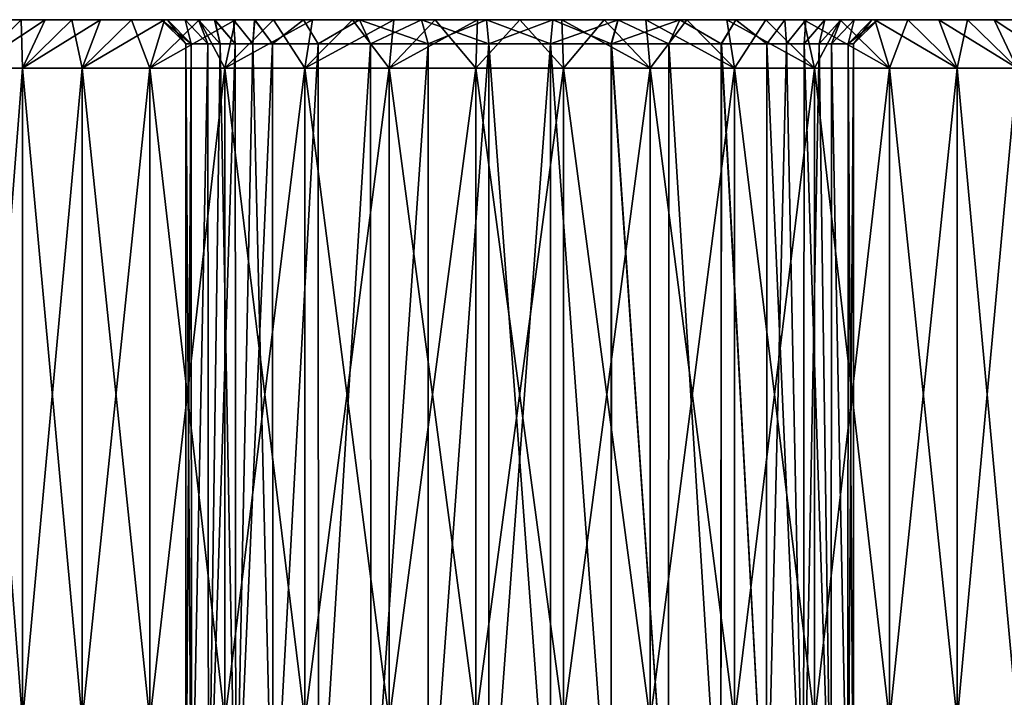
# Model space of a CAD drawing. Header units: metres. Extents: x -104 to 104, y -111 to 38.
# Tile 466 of 656: x -87 to -66, y 24 to 38. Entities that reach past the tile are written whole.
import ezdxf

# ---------------------------------------------------------------- set-up
doc = ezdxf.new("R2010")
doc.units = ezdxf.units.M
doc.layers.add('solid_509367_AD153', color=7, linetype='CONTINUOUS')

msp = doc.modelspace()

# ---------------------------------------------------------------- linework, layer by layer
at = {"layer": 'solid_509367_AD153'}
for points in [[(-83.779938, 38.5, -1.326137), (-88.718376, 38.5, -0.876905), (-88.75, 38.5)], [(-83.900002, 38.5), (-88.75, 38.5), (-88.718376, 38.5, 0.876905)], [(-83.900002, 38.5), (-83.779938, 38.5, -1.326137), (-88.75, 38.5)], [(-83.779938, 38.5, -1.326137), (-88.625206, 38.5, -1.744061), (-88.718376, 38.5, -0.876905)], [(-83.779793, 38.5, 1.326852), (-88.718376, 38.5, 0.876905), (-88.625206, 38.5, 1.744061)], [(-83.779793, 38.5, 1.326852), (-83.900002, 38.5), (-88.718376, 38.5, 0.876905)], [(-83.413284, 38.5, -2.638671), (-88.470009, 38.5, -2.603404), (-88.625206, 38.5, -1.744061)], [(-83.779938, 38.5, -1.326137), (-83.413284, 38.5, -2.638671), (-88.625206, 38.5, -1.744061)], [(-83.779793, 38.5, 1.326852), (-88.625206, 38.5, 1.744061), (-88.470009, 38.5, 2.603404)], [(-83.137932, 38.5, -3.270758), (-88.253517, 38.5, -3.451926), (-88.470009, 38.5, -2.603404)], [(-83.413284, 38.5, -2.638671), (-83.137932, 38.5, -3.270758), (-88.470009, 38.5, -2.603404)], [(-83.412827, 38.5, 2.639862), (-88.470009, 38.5, 2.603404), (-88.253517, 38.5, 3.451926)], [(-83.412827, 38.5, 2.639862), (-83.779793, 38.5, 1.326852), (-88.470009, 38.5, 2.603404)], [(-82.804153, 38.5, -3.874786), (-87.977783, 38.5, -4.280228), (-88.253517, 38.5, -3.451926)], [(-83.137932, 38.5, -3.270758), (-82.804153, 38.5, -3.874786), (-88.253517, 38.5, -3.451926)], [(-82.803413, 38.5, 3.875987), (-88.253517, 38.5, 3.451926), (-87.977783, 38.5, 4.280228)], [(-83.137314, 38.5, 3.272011), (-83.412827, 38.5, 2.639862), (-88.253517, 38.5, 3.451926)], [(-82.803413, 38.5, 3.875987), (-83.137314, 38.5, 3.272011), (-88.253517, 38.5, 3.451926)], [(-81.977692, 38.5, -4.975259), (-87.642593, 38.5, -5.089438), (-87.977783, 38.5, -4.280228)], [(-82.416405, 38.5, -4.444818), (-81.977692, 38.5, -4.975259), (-87.977783, 38.5, -4.280228)], [(-82.804153, 38.5, -3.874786), (-82.416405, 38.5, -4.444818), (-87.977783, 38.5, -4.280228)], [(-82.415596, 38.5, 4.4459), (-87.977783, 38.5, 4.280228), (-87.642593, 38.5, 5.089438)], [(-82.415596, 38.5, 4.4459), (-82.803413, 38.5, 3.875987), (-87.977783, 38.5, 4.280228)], [(-87.82106, 37.5, -6.884487), (-87.251869, 38.5, -5.870112), (-86.804962, 38.5, -6.62319)], [(-87.82106, 37.5, -6.884487), (-86.804962, 38.5, -6.62319), (-86.306938, 38.5, -7.340712)], [(-87.82106, 37.5, -6.884487), (-86.306938, 38.5, -7.340712), (-86.778175, 37.5, -8.361916)], [(-87.82106, 37.5, 6.884487), (-86.804962, 38.5, 6.62319), (-87.251869, 38.5, 5.870112)], [(-86.778175, 37.5, 8.361916), (-86.804962, 38.5, 6.62319), (-87.82106, 37.5, 6.884487)], [(-80.968887, 38.5, -5.898217), (-87.251869, 38.5, -5.870112), (-87.642593, 38.5, -5.089438)], [(-81.977692, 38.5, -4.975259), (-80.968887, 38.5, -5.898217), (-87.642593, 38.5, -5.089438)], [(-81.976852, 38.5, 4.976182), (-87.642593, 38.5, 5.089438), (-87.251869, 38.5, 5.870112)], [(-81.976852, 38.5, 4.976182), (-82.415596, 38.5, 4.4459), (-87.642593, 38.5, 5.089438)], [(-79.808807, 38.5, -6.619027), (-86.804962, 38.5, -6.62319), (-87.251869, 38.5, -5.870112)], [(-80.968887, 38.5, -5.898217), (-79.808807, 38.5, -6.619027), (-87.251869, 38.5, -5.870112)], [(-80.967995, 38.5, 5.898893), (-87.251869, 38.5, 5.870112), (-86.804962, 38.5, 6.62319)], [(-80.967995, 38.5, 5.898893), (-81.976852, 38.5, 4.976182), (-87.251869, 38.5, 5.870112)], [(-78.532059, 38.5, -7.115455), (-86.306938, 38.5, -7.340712), (-86.804962, 38.5, -6.62319)], [(-79.808807, 38.5, -6.619027), (-78.532059, 38.5, -7.115455), (-86.804962, 38.5, -6.62319)], [(-78.530907, 38.5, 7.115786), (-86.804962, 38.5, 6.62319), (-86.306938, 38.5, 7.340712)], [(-86.778175, 37.5, 8.361916), (-86.306938, 38.5, 7.340712), (-86.804962, 38.5, 6.62319)], [(-79.80777, 38.5, 6.619545), (-80.967995, 38.5, 5.898893), (-86.804962, 38.5, 6.62319)], [(-78.530907, 38.5, 7.115786), (-79.80777, 38.5, 6.619545), (-86.804962, 38.5, 6.62319)], [(-86.778175, 37.5, -8.361916), (-86.306938, 38.5, -7.340712), (-85.757683, 38.5, -8.022067)], [(-86.778175, 37.5, -8.361916), (-85.757683, 38.5, -8.022067), (-85.162056, 38.5, -8.662058)], [(-86.778175, 37.5, -8.361916), (-85.162056, 38.5, -8.662058), (-85.543831, 37.5, -9.683577)], [(-86.778175, 37.5, 8.361916), (-85.757683, 38.5, 8.022067), (-86.306938, 38.5, 7.340712)], [(-85.543831, 37.5, 9.683577), (-85.757683, 38.5, 8.022067), (-86.778175, 37.5, 8.361916)], [(-67.242317, 38.5, -8.022067), (-85.757683, 38.5, -8.022067), (-86.306938, 38.5, -7.340712)], [(-77.185219, 38.5, -7.368125), (-67.242317, 38.5, -8.022067), (-86.306938, 38.5, -7.340712)], [(-78.532059, 38.5, -7.115455), (-77.185219, 38.5, -7.368125), (-86.306938, 38.5, -7.340712)], [(-77.184052, 38.5, 7.368235), (-86.306938, 38.5, 7.340712), (-85.757683, 38.5, 8.022067)], [(-77.184052, 38.5, 7.368235), (-78.530907, 38.5, 7.115786), (-86.306938, 38.5, 7.340712)], [(-67.837944, 38.5, -8.662058), (-85.162056, 38.5, -8.662058), (-85.757683, 38.5, -8.022067)], [(-67.242317, 38.5, -8.022067), (-67.837944, 38.5, -8.662058), (-85.757683, 38.5, -8.022067)], [(-85.757683, 38.5, 8.022067), (-67.242317, 38.5, 8.022067), (-66.693062, 38.5, 7.340712)], [(-75.814781, 38.5, 7.368125), (-85.757683, 38.5, 8.022067), (-66.693062, 38.5, 7.340712)], [(-85.757683, 38.5, 8.022067), (-85.162056, 38.5, 8.662058), (-67.242317, 38.5, 8.022067)], [(-85.543831, 37.5, 9.683577), (-85.162056, 38.5, 8.662058), (-85.757683, 38.5, 8.022067)], [(-75.814781, 38.5, 7.368125), (-77.184052, 38.5, 7.368235), (-85.757683, 38.5, 8.022067)], [(-85.543831, 37.5, -9.683577), (-85.162056, 38.5, -8.662058), (-84.522064, 38.5, -9.257686)], [(-85.543831, 37.5, -9.683577), (-84.522064, 38.5, -9.257686), (-83.840714, 38.5, -9.806935)], [(-85.543831, 37.5, -9.683577), (-83.840714, 38.5, -9.806935), (-84.141014, 37.5, -10.824851)], [(-85.543831, 37.5, 9.683577), (-84.522064, 38.5, 9.257686), (-85.162056, 38.5, 8.662058)], [(-84.141014, 37.5, 10.824851), (-84.522064, 38.5, 9.257686), (-85.543831, 37.5, 9.683577)], [(-68.477936, 38.5, -9.257686), (-84.522064, 38.5, -9.257686), (-85.162056, 38.5, -8.662058)], [(-67.837944, 38.5, -8.662058), (-68.477936, 38.5, -9.257686), (-85.162056, 38.5, -8.662058)], [(-85.162056, 38.5, 8.662058), (-67.837944, 38.5, 8.662058), (-67.242317, 38.5, 8.022067)], [(-85.162056, 38.5, 8.662058), (-84.522064, 38.5, 9.257686), (-67.837944, 38.5, 8.662058)], [(-69.159286, 38.5, -9.806935), (-83.840714, 38.5, -9.806935), (-84.522064, 38.5, -9.257686)], [(-68.477936, 38.5, -9.257686), (-69.159286, 38.5, -9.806935), (-84.522064, 38.5, -9.257686)], [(-84.522064, 38.5, 9.257686), (-68.477936, 38.5, 9.257686), (-67.837944, 38.5, 8.662058)], [(-84.522064, 38.5, 9.257686), (-83.840714, 38.5, 9.806935), (-68.477936, 38.5, 9.257686)], [(-84.141014, 37.5, 10.824851), (-83.840714, 38.5, 9.806935), (-84.522064, 38.5, 9.257686)], [(-84.141014, 37.5, -10.824851), (-83.840714, 38.5, -9.806935), (-83.123192, 38.5, -10.304959)], [(-84.141014, 37.5, -10.824851), (-83.123192, 38.5, -10.304959), (-82.37011, 38.5, -10.751873)], [(-84.141014, 37.5, -10.824851), (-82.37011, 38.5, -10.751873), (-82.595863, 37.5, -11.764479)], [(-84.141014, 37.5, 10.824851), (-83.123192, 38.5, 10.304959), (-83.840714, 38.5, 9.806935)], [(-82.595863, 37.5, 11.764479), (-83.123192, 38.5, 10.304959), (-84.141014, 37.5, 10.824851)], [(-83.288177, 38.000023, -1.237173), (-83.779938, 38.5, -1.326137), (-83.900002, 38.5)], [(-83.400002, 38), (-83.900002, 38.5), (-83.779793, 38.5, 1.326852)], [(-83.288177, 38.000023, -1.237173), (-83.900002, 38.5), (-83.400002, 38)], [(-69.876808, 38.5, -10.304959), (-83.123192, 38.5, -10.304959), (-83.840714, 38.5, -9.806935)], [(-69.159286, 38.5, -9.806935), (-69.876808, 38.5, -10.304959), (-83.840714, 38.5, -9.806935)], [(-83.840714, 38.5, 9.806935), (-69.159286, 38.5, 9.806935), (-68.477936, 38.5, 9.257686)], [(-83.840714, 38.5, 9.806935), (-83.123192, 38.5, 10.304959), (-69.159286, 38.5, 9.806935)], [(-83.288177, 38.000023, -1.237173), (-83.413284, 38.5, -2.638671), (-83.779938, 38.5, -1.326137)], [(-83.288048, 38.000031, 1.237917), (-83.779793, 38.5, 1.326852), (-83.412827, 38.5, 2.639862)], [(-83.288048, 38.000031, 1.237917), (-83.400002, 38), (-83.779793, 38.5, 1.326852)], [(-82.946236, 37.999996, -2.460911), (-83.137932, 38.5, -3.270758), (-83.413284, 38.5, -2.638671)], [(-82.946236, 37.999996, -2.460911), (-83.413284, 38.5, -2.638671), (-83.288177, 38.000023, -1.237173)], [(-82.945778, 37.999996, 2.462101), (-83.412827, 38.5, 2.639862), (-83.137314, 38.5, 3.272011)], [(-83.288048, 38.000031, 1.237917), (-83.412827, 38.5, 2.639862), (-82.945778, 37.999996, 2.462101)], [(-82.689445, 38.000004, -3.049718), (-82.804153, 38.5, -3.874786), (-83.137932, 38.5, -3.270758)], [(-82.689445, 38.000004, -3.049718), (-83.137932, 38.5, -3.270758), (-82.946236, 37.999996, -2.460911)], [(-82.688828, 38.000004, 3.050969), (-83.137314, 38.5, 3.272011), (-82.803413, 38.5, 3.875987)], [(-82.945778, 37.999996, 2.462101), (-83.137314, 38.5, 3.272011), (-82.688828, 38.000004, 3.050969)], [(-70.62989, 38.5, -10.751873), (-82.37011, 38.5, -10.751873), (-83.123192, 38.5, -10.304959)], [(-69.876808, 38.5, -10.304959), (-70.62989, 38.5, -10.751873), (-83.123192, 38.5, -10.304959)], [(-83.123192, 38.5, 10.304959), (-69.876808, 38.5, 10.304959), (-69.159286, 38.5, 9.806935)], [(-83.123192, 38.5, 10.304959), (-82.37011, 38.5, 10.751873), (-69.876808, 38.5, 10.304959)], [(-82.595863, 37.5, 11.764479), (-82.37011, 38.5, 10.751873), (-83.123192, 38.5, 10.304959)], [(-82.378342, 38, -3.613179), (-82.416405, 38.5, -4.444818), (-82.804153, 38.5, -3.874786)], [(-82.378342, 38, -3.613179), (-82.804153, 38.5, -3.874786), (-82.689445, 38.000004, -3.049718)], [(-82.377609, 38, 3.614379), (-82.803413, 38.5, 3.875987), (-82.415596, 38.5, 4.4459)], [(-82.688828, 38.000004, 3.050969), (-82.803413, 38.5, 3.875987), (-82.377609, 38, 3.614379)], [(-82.595863, 37.5, -11.764479), (-82.37011, 38.5, -10.751873), (-81.589439, 38.5, -11.142595)], [(-82.595863, 37.5, -11.764479), (-81.589439, 38.5, -11.142595), (-80.780228, 38.5, -11.477781)], [(-82.595863, 37.5, -11.764479), (-80.780228, 38.5, -11.477781), (-80.937157, 37.5, -12.484957)], [(-82.595863, 37.5, 11.764479), (-81.589439, 38.5, 11.142595), (-82.37011, 38.5, 10.751873)], [(-80.937157, 37.5, 12.484957), (-81.589439, 38.5, 11.142595), (-82.595863, 37.5, 11.764479)], [(-82.016327, 37.999996, -4.144891), (-81.977692, 38.5, -4.975259), (-82.416405, 38.5, -4.444818)], [(-82.016327, 37.999996, -4.144891), (-82.416405, 38.5, -4.444818), (-82.378342, 38, -3.613179)], [(-82.015511, 37.999996, 4.145976), (-82.415596, 38.5, 4.4459), (-81.976852, 38.5, 4.976182)], [(-82.377609, 38, 3.614379), (-82.415596, 38.5, 4.4459), (-82.015511, 37.999996, 4.145976)], [(-71.410561, 38.5, -11.142595), (-81.589439, 38.5, -11.142595), (-82.37011, 38.5, -10.751873)], [(-70.62989, 38.5, -10.751873), (-71.410561, 38.5, -11.142595), (-82.37011, 38.5, -10.751873)], [(-82.37011, 38.5, 10.751873), (-70.62989, 38.5, 10.751873), (-69.876808, 38.5, 10.304959)], [(-82.37011, 38.5, 10.751873), (-81.589439, 38.5, 11.142595), (-70.62989, 38.5, 10.751873)], [(-81.607826, 38, -4.638981), (-81.977692, 38.5, -4.975259), (-82.016327, 37.999996, -4.144891)], [(-82.015511, 37.999996, 4.145976), (-81.976852, 38.5, 4.976182), (-81.606979, 37.999996, 4.639912)], [(-81.607826, 38, -4.638981), (-80.968887, 38.5, -5.898217), (-81.977692, 38.5, -4.975259)], [(-81.606979, 37.999996, 4.639912), (-81.976852, 38.5, 4.976182), (-80.967995, 38.5, 5.898893)], [(-80.667152, 38, -5.499532), (-80.968887, 38.5, -5.898217), (-81.607826, 38, -4.638981)], [(-81.606979, 37.999996, 4.639912), (-80.967995, 38.5, 5.898893), (-80.666237, 38, 5.500226)], [(-72.219772, 38.5, -11.477781), (-80.780228, 38.5, -11.477781), (-81.589439, 38.5, -11.142595)], [(-71.410561, 38.5, -11.142595), (-72.219772, 38.5, -11.477781), (-81.589439, 38.5, -11.142595)], [(-81.589439, 38.5, 11.142595), (-71.410561, 38.5, 11.142595), (-70.62989, 38.5, 10.751873)], [(-81.589439, 38.5, 11.142595), (-80.780228, 38.5, 11.477781), (-71.410561, 38.5, 11.142595)], [(-80.937157, 37.5, 12.484957), (-80.780228, 38.5, 11.477781), (-81.589439, 38.5, 11.142595)], [(-80.667152, 38, -5.499532), (-79.808807, 38.5, -6.619027), (-80.968887, 38.5, -5.898217)], [(-80.666237, 38, 5.500226), (-80.967995, 38.5, 5.898893), (-79.80777, 38.5, 6.619545)], [(-80.937157, 37.5, -12.484957), (-80.780228, 38.5, -11.477781), (-79.951927, 38.5, -11.753518)], [(-80.937157, 37.5, -12.484957), (-79.951927, 38.5, -11.753518), (-79.103401, 38.5, -11.97001)], [(-80.937157, 37.5, -12.484957), (-79.103401, 38.5, -11.97001), (-79.195793, 37.5, -12.972864)], [(-80.937157, 37.5, 12.484957), (-79.951927, 38.5, 11.753518), (-80.780228, 38.5, 11.477781)], [(-79.195793, 37.5, 12.972864), (-79.951927, 38.5, 11.753518), (-80.937157, 37.5, 12.484957)], [(-73.048073, 38.5, -11.753518), (-79.951927, 38.5, -11.753518), (-80.780228, 38.5, -11.477781)], [(-72.219772, 38.5, -11.477781), (-73.048073, 38.5, -11.753518), (-80.780228, 38.5, -11.477781)], [(-80.780228, 38.5, 11.477781), (-72.219772, 38.5, 11.477781), (-71.410561, 38.5, 11.142595)], [(-80.780228, 38.5, 11.477781), (-79.951927, 38.5, 11.753518), (-72.219772, 38.5, 11.477781)], [(-79.585014, 38, -6.171929), (-79.808807, 38.5, -6.619027), (-80.667152, 38, -5.499532)], [(-80.666237, 38, 5.500226), (-79.80777, 38.5, 6.619545), (-79.583939, 38.000004, 6.172463)], [(-73.896599, 38.5, -11.97001), (-79.103401, 38.5, -11.97001), (-79.951927, 38.5, -11.753518)], [(-73.048073, 38.5, -11.753518), (-73.896599, 38.5, -11.97001), (-79.951927, 38.5, -11.753518)], [(-79.951927, 38.5, 11.753518), (-73.048073, 38.5, 11.753518), (-72.219772, 38.5, 11.477781)], [(-79.951927, 38.5, 11.753518), (-79.103401, 38.5, 11.97001), (-73.048073, 38.5, 11.753518)], [(-79.195793, 37.5, 12.972864), (-79.103401, 38.5, 11.97001), (-79.951927, 38.5, 11.753518)], [(-78.394363, 38, -6.634861), (-78.532059, 38.5, -7.115455), (-79.808807, 38.5, -6.619027)], [(-78.394363, 38, -6.634861), (-79.808807, 38.5, -6.619027), (-79.585014, 38, -6.171929)], [(-79.583939, 38.000004, 6.172463), (-79.80777, 38.5, 6.619545), (-78.530907, 38.5, 7.115786)], [(-79.583939, 38.000004, 6.172463), (-78.530907, 38.5, 7.115786), (-78.393173, 38, 6.635202)], [(-79.195793, 37.5, -12.972864), (-79.103401, 38.5, -11.97001), (-78.243881, 38.5, -12.125217)], [(-79.195793, 37.5, -12.972864), (-78.243881, 38.5, -12.125217), (-77.373711, 38.5, -12.21863)], [(-79.195793, 37.5, -12.972864), (-77.373711, 38.5, -12.21863), (-77.404213, 37.5, -13.219111)], [(-79.195793, 37.5, 12.972864), (-78.243881, 38.5, 12.125217), (-79.103401, 38.5, 11.97001)], [(-77.404213, 37.5, 13.219111), (-78.243881, 38.5, 12.125217), (-79.195793, 37.5, 12.972864)], [(-74.756119, 38.5, -12.125217), (-78.243881, 38.5, -12.125217), (-79.103401, 38.5, -11.97001)], [(-73.896599, 38.5, -11.97001), (-74.756119, 38.5, -12.125217), (-79.103401, 38.5, -11.97001)], [(-79.103401, 38.5, 11.97001), (-73.896599, 38.5, 11.97001), (-73.048073, 38.5, 11.753518)], [(-79.103401, 38.5, 11.97001), (-78.243881, 38.5, 12.125217), (-73.896599, 38.5, 11.97001)], [(-77.138779, 38, -6.870368), (-77.185219, 38.5, -7.368125), (-78.532059, 38.5, -7.115455)], [(-77.138779, 38, -6.870368), (-78.532059, 38.5, -7.115455), (-78.394363, 38, -6.634861)], [(-78.393173, 38, 6.635202), (-78.530907, 38.5, 7.115786), (-77.184052, 38.5, 7.368235)], [(-78.393173, 38, 6.635202), (-77.184052, 38.5, 7.368235), (-77.137566, 38, 6.870481)], [(-75.626289, 38.5, -12.21863), (-77.373711, 38.5, -12.21863), (-78.243881, 38.5, -12.125217)], [(-74.756119, 38.5, -12.125217), (-75.626289, 38.5, -12.21863), (-78.243881, 38.5, -12.125217)], [(-78.243881, 38.5, 12.125217), (-74.756119, 38.5, 12.125217), (-73.896599, 38.5, 11.97001)], [(-78.243881, 38.5, 12.125217), (-77.373711, 38.5, 12.21863), (-74.756119, 38.5, 12.125217)], [(-77.404213, 37.5, 13.219111), (-77.373711, 38.5, 12.21863), (-78.243881, 38.5, 12.125217)], [(-77.404213, 37.5, -13.219111), (-77.373711, 38.5, -12.21863), (-76.5, 38.5, -12.25)], [(-77.404213, 37.5, -13.219111), (-76.5, 38.5, -12.25), (-75.595787, 37.5, -13.219111)], [(-77.404213, 37.5, 13.219111), (-76.5, 38.5, 12.25), (-77.373711, 38.5, 12.21863)], [(-75.595787, 37.5, 13.219111), (-76.5, 38.5, 12.25), (-77.404213, 37.5, 13.219111)], [(-75.626289, 38.5, -12.21863), (-76.5, 38.5, -12.25), (-77.373711, 38.5, -12.21863)], [(-77.373711, 38.5, 12.21863), (-75.626289, 38.5, 12.21863), (-74.756119, 38.5, 12.125217)], [(-77.373711, 38.5, 12.21863), (-76.5, 38.5, 12.25), (-75.626289, 38.5, 12.21863)], [(-77.185219, 38.5, -7.368125), (-75.815948, 38.5, -7.368235), (-67.242317, 38.5, -8.022067)], [(-75.862434, 38, -6.870481), (-75.815948, 38.5, -7.368235), (-77.185219, 38.5, -7.368125)], [(-75.862434, 38, -6.870481), (-77.185219, 38.5, -7.368125), (-77.138779, 38, -6.870368)], [(-77.137566, 38, 6.870481), (-77.184052, 38.5, 7.368235), (-75.814781, 38.5, 7.368125)], [(-77.137566, 38, 6.870481), (-75.814781, 38.5, 7.368125), (-75.861221, 38, 6.870368)], [(-75.595787, 37.5, -13.219111), (-76.5, 38.5, -12.25), (-75.626289, 38.5, -12.21863)], [(-75.595787, 37.5, 13.219111), (-75.626289, 38.5, 12.21863), (-76.5, 38.5, 12.25)], [(-74.606827, 38, -6.635202), (-75.815948, 38.5, -7.368235), (-75.862434, 38, -6.870481)], [(-75.861221, 38, 6.870368), (-75.814781, 38.5, 7.368125), (-74.467941, 38.5, 7.115455)], [(-75.861221, 38, 6.870368), (-74.467941, 38.5, 7.115455), (-74.605637, 38, 6.634861)], [(-75.815948, 38.5, -7.368235), (-66.693062, 38.5, -7.340712), (-67.242317, 38.5, -8.022067)], [(-75.815948, 38.5, -7.368235), (-74.469093, 38.5, -7.115786), (-66.693062, 38.5, -7.340712)], [(-74.606827, 38, -6.635202), (-74.469093, 38.5, -7.115786), (-75.815948, 38.5, -7.368235)], [(-74.467941, 38.5, 7.115455), (-75.814781, 38.5, 7.368125), (-66.693062, 38.5, 7.340712)], [(-75.595787, 37.5, -13.219111), (-75.626289, 38.5, -12.21863), (-74.756119, 38.5, -12.125217)], [(-73.804207, 37.5, 12.972864), (-74.756119, 38.5, 12.125217), (-75.626289, 38.5, 12.21863)], [(-73.804207, 37.5, 12.972864), (-75.626289, 38.5, 12.21863), (-75.595787, 37.5, 13.219111)], [(-75.595787, 37.5, -13.219111), (-74.756119, 38.5, -12.125217), (-73.804207, 37.5, -12.972864)], [(-73.804207, 37.5, -12.972864), (-74.756119, 38.5, -12.125217), (-73.896599, 38.5, -11.97001)], [(-73.804207, 37.5, 12.972864), (-73.896599, 38.5, 11.97001), (-74.756119, 38.5, 12.125217)], [(-73.416061, 38.000004, -6.172463), (-74.469093, 38.5, -7.115786), (-74.606827, 38, -6.635202)], [(-74.605637, 38, 6.634861), (-74.467941, 38.5, 7.115455), (-73.191193, 38.5, 6.619027)], [(-74.605637, 38, 6.634861), (-73.191193, 38.5, 6.619027), (-73.414986, 38, 6.171929)], [(-74.469093, 38.5, -7.115786), (-66.195038, 38.5, -6.62319), (-66.693062, 38.5, -7.340712)], [(-74.469093, 38.5, -7.115786), (-73.19223, 38.5, -6.619545), (-66.195038, 38.5, -6.62319)], [(-73.416061, 38.000004, -6.172463), (-73.19223, 38.5, -6.619545), (-74.469093, 38.5, -7.115786)], [(-74.467941, 38.5, 7.115455), (-66.693062, 38.5, 7.340712), (-66.195038, 38.5, 6.62319)], [(-73.191193, 38.5, 6.619027), (-74.467941, 38.5, 7.115455), (-66.195038, 38.5, 6.62319)], [(-73.804207, 37.5, -12.972864), (-73.896599, 38.5, -11.97001), (-73.048073, 38.5, -11.753518)], [(-72.062843, 37.5, 12.484957), (-73.048073, 38.5, 11.753518), (-73.896599, 38.5, 11.97001)], [(-72.062843, 37.5, 12.484957), (-73.896599, 38.5, 11.97001), (-73.804207, 37.5, 12.972864)], [(-73.804207, 37.5, -12.972864), (-73.048073, 38.5, -11.753518), (-72.062843, 37.5, -12.484957)], [(-72.333763, 38, -5.500226), (-73.19223, 38.5, -6.619545), (-73.416061, 38.000004, -6.172463)], [(-73.414986, 38, 6.171929), (-73.191193, 38.5, 6.619027), (-72.332848, 38, 5.499532)], [(-73.19223, 38.5, -6.619545), (-72.032005, 38.5, -5.898893), (-66.195038, 38.5, -6.62319)], [(-72.333763, 38, -5.500226), (-72.032005, 38.5, -5.898893), (-73.19223, 38.5, -6.619545)], [(-73.191193, 38.5, 6.619027), (-66.195038, 38.5, 6.62319), (-65.748131, 38.5, 5.870112)], [(-72.031113, 38.5, 5.898217), (-73.191193, 38.5, 6.619027), (-65.748131, 38.5, 5.870112)], [(-72.332848, 38, 5.499532), (-73.191193, 38.5, 6.619027), (-72.031113, 38.5, 5.898217)], [(-72.062843, 37.5, -12.484957), (-73.048073, 38.5, -11.753518), (-72.219772, 38.5, -11.477781)], [(-72.062843, 37.5, 12.484957), (-72.219772, 38.5, 11.477781), (-73.048073, 38.5, 11.753518)], [(-71.393021, 37.999996, -4.639912), (-72.032005, 38.5, -5.898893), (-72.333763, 38, -5.500226)], [(-72.332848, 38, 5.499532), (-72.031113, 38.5, 5.898217), (-71.392174, 38, 4.638981)], [(-72.062843, 37.5, -12.484957), (-72.219772, 38.5, -11.477781), (-71.410561, 38.5, -11.142595)], [(-70.404137, 37.5, 11.764479), (-71.410561, 38.5, 11.142595), (-72.219772, 38.5, 11.477781)], [(-70.404137, 37.5, 11.764479), (-72.219772, 38.5, 11.477781), (-72.062843, 37.5, 12.484957)], [(-72.062843, 37.5, -12.484957), (-71.410561, 38.5, -11.142595), (-70.404137, 37.5, -11.764479)], [(-72.032005, 38.5, -5.898893), (-65.748131, 38.5, -5.870112), (-66.195038, 38.5, -6.62319)], [(-72.032005, 38.5, -5.898893), (-71.023148, 38.5, -4.976182), (-65.748131, 38.5, -5.870112)], [(-71.393021, 37.999996, -4.639912), (-71.023148, 38.5, -4.976182), (-72.032005, 38.5, -5.898893)], [(-72.031113, 38.5, 5.898217), (-65.748131, 38.5, 5.870112), (-65.357407, 38.5, 5.089438)], [(-71.022308, 38.5, 4.975259), (-72.031113, 38.5, 5.898217), (-65.357407, 38.5, 5.089438)], [(-71.392174, 38, 4.638981), (-72.031113, 38.5, 5.898217), (-71.022308, 38.5, 4.975259)], [(-70.404137, 37.5, -11.764479), (-71.410561, 38.5, -11.142595), (-70.62989, 38.5, -10.751873)], [(-70.404137, 37.5, 11.764479), (-70.62989, 38.5, 10.751873), (-71.410561, 38.5, 11.142595)], [(-70.984489, 37.999996, -4.145976), (-71.023148, 38.5, -4.976182), (-71.393021, 37.999996, -4.639912)], [(-71.392174, 38, 4.638981), (-71.022308, 38.5, 4.975259), (-70.983673, 37.999996, 4.144891)], [(-71.023148, 38.5, -4.976182), (-65.357407, 38.5, -5.089438), (-65.748131, 38.5, -5.870112)], [(-71.023148, 38.5, -4.976182), (-70.584404, 38.5, -4.4459), (-65.357407, 38.5, -5.089438)], [(-70.984489, 37.999996, -4.145976), (-70.584404, 38.5, -4.4459), (-71.023148, 38.5, -4.976182)], [(-71.022308, 38.5, 4.975259), (-65.357407, 38.5, 5.089438), (-65.022217, 38.5, 4.280228)], [(-70.583595, 38.5, 4.444818), (-71.022308, 38.5, 4.975259), (-65.022217, 38.5, 4.280228)], [(-70.983673, 37.999996, 4.144891), (-71.022308, 38.5, 4.975259), (-70.583595, 38.5, 4.444818)], [(-70.622391, 38, -3.614379), (-70.584404, 38.5, -4.4459), (-70.984489, 37.999996, -4.145976)], [(-70.983673, 37.999996, 4.144891), (-70.583595, 38.5, 4.444818), (-70.621658, 38, 3.613179)], [(-70.404137, 37.5, -11.764479), (-70.62989, 38.5, -10.751873), (-69.876808, 38.5, -10.304959)], [(-68.858986, 37.5, 10.824851), (-69.876808, 38.5, 10.304959), (-70.62989, 38.5, 10.751873)], [(-68.858986, 37.5, 10.824851), (-70.62989, 38.5, 10.751873), (-70.404137, 37.5, 11.764479)], [(-70.622391, 38, -3.614379), (-70.196587, 38.5, -3.875987), (-70.584404, 38.5, -4.4459)], [(-70.311172, 38.000004, -3.050969), (-70.196587, 38.5, -3.875987), (-70.622391, 38, -3.614379)], [(-70.621658, 38, 3.613179), (-70.583595, 38.5, 4.444818), (-70.195847, 38.5, 3.874786)], [(-70.621658, 38, 3.613179), (-70.195847, 38.5, 3.874786), (-70.310555, 38.000004, 3.049718)], [(-70.584404, 38.5, -4.4459), (-65.022217, 38.5, -4.280228), (-65.357407, 38.5, -5.089438)], [(-70.584404, 38.5, -4.4459), (-70.196587, 38.5, -3.875987), (-65.022217, 38.5, -4.280228)], [(-70.195847, 38.5, 3.874786), (-70.583595, 38.5, 4.444818), (-65.022217, 38.5, 4.280228)], [(-70.404137, 37.5, -11.764479), (-69.876808, 38.5, -10.304959), (-68.858986, 37.5, -10.824851)], [(-70.311172, 38.000004, -3.050969), (-69.862686, 38.5, -3.272011), (-70.196587, 38.5, -3.875987)], [(-70.054222, 37.999996, -2.462101), (-69.862686, 38.5, -3.272011), (-70.311172, 38.000004, -3.050969)], [(-70.310555, 38.000004, 3.049718), (-70.195847, 38.5, 3.874786), (-69.862068, 38.5, 3.270758)], [(-70.310555, 38.000004, 3.049718), (-69.862068, 38.5, 3.270758), (-70.053764, 37.999996, 2.460911)], [(-70.196587, 38.5, -3.875987), (-64.746483, 38.5, -3.451926), (-65.022217, 38.5, -4.280228)], [(-70.196587, 38.5, -3.875987), (-69.862686, 38.5, -3.272011), (-64.746483, 38.5, -3.451926)], [(-70.195847, 38.5, 3.874786), (-65.022217, 38.5, 4.280228), (-64.746483, 38.5, 3.451926)], [(-69.862068, 38.5, 3.270758), (-70.195847, 38.5, 3.874786), (-64.746483, 38.5, 3.451926)], [(-70.054222, 37.999996, -2.462101), (-69.587173, 38.5, -2.639862), (-69.862686, 38.5, -3.272011)], [(-69.711952, 38.000031, -1.237917), (-69.587173, 38.5, -2.639862), (-70.054222, 37.999996, -2.462101)], [(-70.053764, 37.999996, 2.460911), (-69.862068, 38.5, 3.270758), (-69.586716, 38.5, 2.638671)], [(-70.053764, 37.999996, 2.460911), (-69.586716, 38.5, 2.638671), (-69.711823, 38.000023, 1.237173)], [(-68.858986, 37.5, -10.824851), (-69.876808, 38.5, -10.304959), (-69.159286, 38.5, -9.806935)], [(-68.858986, 37.5, 10.824851), (-69.159286, 38.5, 9.806935), (-69.876808, 38.5, 10.304959)], [(-69.862686, 38.5, -3.272011), (-69.587173, 38.5, -2.639862), (-64.746483, 38.5, -3.451926)], [(-69.862068, 38.5, 3.270758), (-64.746483, 38.5, 3.451926), (-64.529991, 38.5, 2.603404)], [(-69.586716, 38.5, 2.638671), (-69.862068, 38.5, 3.270758), (-64.529991, 38.5, 2.603404)], [(-69.711952, 38.000031, -1.237917), (-69.220207, 38.5, -1.326852), (-69.587173, 38.5, -2.639862)], [(-69.599998, 38), (-69.220207, 38.5, -1.326852), (-69.711952, 38.000031, -1.237917)], [(-69.711823, 38.000023, 1.237173), (-69.220062, 38.5, 1.326137), (-69.099998, 38.5)], [(-69.711823, 38.000023, 1.237173), (-69.099998, 38.5), (-69.599998, 38)], [(-69.711823, 38.000023, 1.237173), (-69.586716, 38.5, 2.638671), (-69.220062, 38.5, 1.326137)], [(-69.599998, 38), (-69.099998, 38.5), (-69.220207, 38.5, -1.326852)], [(-69.587173, 38.5, -2.639862), (-64.529991, 38.5, -2.603404), (-64.746483, 38.5, -3.451926)], [(-69.587173, 38.5, -2.639862), (-69.220207, 38.5, -1.326852), (-64.529991, 38.5, -2.603404)], [(-69.586716, 38.5, 2.638671), (-64.529991, 38.5, 2.603404), (-64.374794, 38.5, 1.744061)], [(-69.220062, 38.5, 1.326137), (-69.586716, 38.5, 2.638671), (-64.374794, 38.5, 1.744061)], [(-69.220207, 38.5, -1.326852), (-64.374794, 38.5, -1.744061), (-64.529991, 38.5, -2.603404)], [(-69.220207, 38.5, -1.326852), (-64.281624, 38.5, -0.876905), (-64.374794, 38.5, -1.744061)], [(-69.220207, 38.5, -1.326852), (-69.099998, 38.5), (-64.281624, 38.5, -0.876905)], [(-69.220062, 38.5, 1.326137), (-64.281624, 38.5, 0.876905), (-64.25, 38.5)], [(-69.220062, 38.5, 1.326137), (-64.25, 38.5), (-69.099998, 38.5)], [(-69.220062, 38.5, 1.326137), (-64.374794, 38.5, 1.744061), (-64.281624, 38.5, 0.876905)], [(-68.858986, 37.5, -10.824851), (-69.159286, 38.5, -9.806935), (-68.477936, 38.5, -9.257686)], [(-67.456169, 37.5, 9.683577), (-68.477936, 38.5, 9.257686), (-69.159286, 38.5, 9.806935)], [(-67.456169, 37.5, 9.683577), (-69.159286, 38.5, 9.806935), (-68.858986, 37.5, 10.824851)], [(-69.099998, 38.5), (-64.25, 38.5), (-64.281624, 38.5, -0.876905)], [(-68.858986, 37.5, -10.824851), (-68.477936, 38.5, -9.257686), (-67.456169, 37.5, -9.683577)], [(-67.456169, 37.5, -9.683577), (-68.477936, 38.5, -9.257686), (-67.837944, 38.5, -8.662058)], [(-67.456169, 37.5, 9.683577), (-67.837944, 38.5, 8.662058), (-68.477936, 38.5, 9.257686)], [(-67.456169, 37.5, -9.683577), (-67.837944, 38.5, -8.662058), (-67.242317, 38.5, -8.022067)], [(-66.221825, 37.5, 8.361916), (-67.242317, 38.5, 8.022067), (-67.837944, 38.5, 8.662058)], [(-66.221825, 37.5, 8.361916), (-67.837944, 38.5, 8.662058), (-67.456169, 37.5, 9.683577)], [(-67.456169, 37.5, -9.683577), (-67.242317, 38.5, -8.022067), (-66.221825, 37.5, -8.361916)], [(-66.221825, 37.5, -8.361916), (-67.242317, 38.5, -8.022067), (-66.693062, 38.5, -7.340712)], [(-66.221825, 37.5, 8.361916), (-66.693062, 38.5, 7.340712), (-67.242317, 38.5, 8.022067)], [(-66.221825, 37.5, -8.361916), (-66.693062, 38.5, -7.340712), (-66.195038, 38.5, -6.62319)], [(-65.17894, 37.5, 6.884487), (-66.195038, 38.5, 6.62319), (-66.693062, 38.5, 7.340712)], [(-65.17894, 37.5, 6.884487), (-66.693062, 38.5, 7.340712), (-66.221825, 37.5, 8.361916)], [(-83.288048, 38.000031, 1.237917), (-83.400002, 20.799999), (-83.400002, 38)], [(-83.288048, 38.000031, 1.237917), (-83.282562, 20.799999, 1.267577), (-83.400002, 20.799999)], [(-83.282562, 20.799999, -1.267577), (-83.288177, 38.000023, -1.237173), (-83.400002, 38)], [(-83.400002, 20.799999), (-83.282562, 20.799999, -1.267577), (-83.400002, 38)], [(-83.282562, 20.799999, -1.267577), (-82.946236, 37.999996, -2.460911), (-83.288177, 38.000023, -1.237173)], [(-83.288048, 38.000031, 1.237917), (-82.945778, 37.999996, 2.462101), (-83.282562, 20.799999, 1.267577)], [(-83.282562, 20.799999, -1.267577), (-82.934212, 20.799999, -2.492105), (-82.946236, 37.999996, -2.460911)], [(-82.945778, 37.999996, 2.462101), (-82.934212, 20.799999, 2.492105), (-83.282562, 20.799999, 1.267577)], [(-82.934212, 20.799999, -2.492105), (-82.689445, 38.000004, -3.049718), (-82.946236, 37.999996, -2.460911)], [(-82.945778, 37.999996, 2.462101), (-82.688828, 38.000004, 3.050969), (-82.934212, 20.799999, 2.492105)], [(-82.934212, 20.799999, -2.492105), (-82.36676, 20.799999, -3.631866), (-82.689445, 38.000004, -3.049718)], [(-82.688828, 38.000004, 3.050969), (-82.377609, 38, 3.614379), (-82.934212, 20.799999, 2.492105)], [(-82.377609, 38, 3.614379), (-82.36676, 20.799999, 3.631866), (-82.934212, 20.799999, 2.492105)], [(-82.36676, 20.799999, -3.631866), (-82.378342, 38, -3.613179), (-82.689445, 38.000004, -3.049718)], [(-82.36676, 20.799999, -3.631866), (-82.016327, 37.999996, -4.144891), (-82.378342, 38, -3.613179)], [(-82.377609, 38, 3.614379), (-82.015511, 37.999996, 4.145976), (-82.36676, 20.799999, 3.631866)], [(-82.36676, 20.799999, -3.631866), (-81.599495, 20.799999, -4.648016), (-82.016327, 37.999996, -4.144891)], [(-81.606979, 37.999996, 4.639912), (-81.599495, 20.799999, 4.648016), (-82.36676, 20.799999, 3.631866)], [(-82.015511, 37.999996, 4.145976), (-81.606979, 37.999996, 4.639912), (-82.36676, 20.799999, 3.631866)], [(-81.599495, 20.799999, -4.648016), (-81.607826, 38, -4.638981), (-82.016327, 37.999996, -4.144891)], [(-81.599495, 20.799999, -4.648016), (-80.667152, 38, -5.499532), (-81.607826, 38, -4.638981)], [(-81.606979, 37.999996, 4.639912), (-80.666237, 38, 5.500226), (-81.599495, 20.799999, 4.648016)], [(-81.599495, 20.799999, -4.648016), (-80.658531, 20.799999, -5.505921), (-80.667152, 38, -5.499532)], [(-80.666237, 38, 5.500226), (-80.658531, 20.799999, 5.505921), (-81.599495, 20.799999, 4.648016)], [(-80.658531, 20.799999, -5.505921), (-79.585014, 38, -6.171929), (-80.667152, 38, -5.499532)], [(-80.666237, 38, 5.500226), (-79.583939, 38.000004, 6.172463), (-80.658531, 20.799999, 5.505921)], [(-79.583939, 38.000004, 6.172463), (-79.575905, 20.799999, 6.176332), (-80.658531, 20.799999, 5.505921)], [(-80.658531, 20.799999, -5.505921), (-79.575905, 20.799999, -6.176332), (-79.585014, 38, -6.171929)], [(-79.575905, 20.799999, -6.176332), (-78.394363, 38, -6.634861), (-79.585014, 38, -6.171929)], [(-79.583939, 38.000004, 6.172463), (-78.393173, 38, 6.635202), (-79.575905, 20.799999, 6.176332)], [(-79.575905, 20.799999, -6.176332), (-78.388489, 20.799999, -6.63639), (-78.394363, 38, -6.634861)], [(-78.393173, 38, 6.635202), (-78.388489, 20.799999, 6.63639), (-79.575905, 20.799999, 6.176332)], [(-78.388489, 20.799999, -6.63639), (-77.138779, 38, -6.870368), (-78.394363, 38, -6.634861)], [(-78.393173, 38, 6.635202), (-77.137566, 38, 6.870481), (-78.388489, 20.799999, 6.63639)], [(-78.388489, 20.799999, -6.63639), (-77.136726, 20.799999, -6.870409), (-77.138779, 38, -6.870368)], [(-77.137566, 38, 6.870481), (-77.136726, 20.799999, 6.870409), (-78.388489, 20.799999, 6.63639)], [(-75.863274, 20.799999, -6.870409), (-75.862434, 38, -6.870481), (-77.138779, 38, -6.870368)], [(-77.136726, 20.799999, -6.870409), (-75.863274, 20.799999, -6.870409), (-77.138779, 38, -6.870368)], [(-77.137566, 38, 6.870481), (-75.861221, 38, 6.870368), (-77.136726, 20.799999, 6.870409)], [(-75.861221, 38, 6.870368), (-75.863274, 20.799999, 6.870409), (-77.136726, 20.799999, 6.870409)], [(-75.863274, 20.799999, -6.870409), (-74.611511, 20.799999, -6.63639), (-75.862434, 38, -6.870481)], [(-75.861221, 38, 6.870368), (-74.611511, 20.799999, 6.63639), (-75.863274, 20.799999, 6.870409)], [(-74.611511, 20.799999, -6.63639), (-74.606827, 38, -6.635202), (-75.862434, 38, -6.870481)], [(-75.861221, 38, 6.870368), (-74.605637, 38, 6.634861), (-74.611511, 20.799999, 6.63639)], [(-74.611511, 20.799999, -6.63639), (-73.424095, 20.799999, -6.176332), (-74.606827, 38, -6.635202)], [(-74.605637, 38, 6.634861), (-73.424095, 20.799999, 6.176332), (-74.611511, 20.799999, 6.63639)], [(-73.424095, 20.799999, -6.176332), (-73.416061, 38.000004, -6.172463), (-74.606827, 38, -6.635202)], [(-74.605637, 38, 6.634861), (-73.414986, 38, 6.171929), (-73.424095, 20.799999, 6.176332)], [(-73.424095, 20.799999, -6.176332), (-72.341469, 20.799999, -5.505921), (-73.416061, 38.000004, -6.172463)], [(-73.414986, 38, 6.171929), (-72.341469, 20.799999, 5.505921), (-73.424095, 20.799999, 6.176332)], [(-72.341469, 20.799999, -5.505921), (-72.333763, 38, -5.500226), (-73.416061, 38.000004, -6.172463)], [(-73.414986, 38, 6.171929), (-72.332848, 38, 5.499532), (-72.341469, 20.799999, 5.505921)], [(-72.341469, 20.799999, -5.505921), (-71.400505, 20.799999, -4.648016), (-72.333763, 38, -5.500226)], [(-72.332848, 38, 5.499532), (-71.400505, 20.799999, 4.648016), (-72.341469, 20.799999, 5.505921)], [(-71.400505, 20.799999, -4.648016), (-71.393021, 37.999996, -4.639912), (-72.333763, 38, -5.500226)], [(-72.332848, 38, 5.499532), (-71.392174, 38, 4.638981), (-71.400505, 20.799999, 4.648016)], [(-71.392174, 38, 4.638981), (-70.983673, 37.999996, 4.144891), (-71.400505, 20.799999, 4.648016)], [(-71.400505, 20.799999, -4.648016), (-70.63324, 20.799999, -3.631866), (-71.393021, 37.999996, -4.639912)], [(-70.983673, 37.999996, 4.144891), (-70.63324, 20.799999, 3.631866), (-71.400505, 20.799999, 4.648016)], [(-70.63324, 20.799999, -3.631866), (-70.984489, 37.999996, -4.145976), (-71.393021, 37.999996, -4.639912)], [(-70.63324, 20.799999, -3.631866), (-70.622391, 38, -3.614379), (-70.984489, 37.999996, -4.145976)], [(-70.983673, 37.999996, 4.144891), (-70.621658, 38, 3.613179), (-70.63324, 20.799999, 3.631866)], [(-70.310555, 38.000004, 3.049718), (-70.065788, 20.799999, 2.492105), (-70.63324, 20.799999, 3.631866)], [(-70.621658, 38, 3.613179), (-70.310555, 38.000004, 3.049718), (-70.63324, 20.799999, 3.631866)], [(-70.63324, 20.799999, -3.631866), (-70.065788, 20.799999, -2.492105), (-70.622391, 38, -3.614379)], [(-70.065788, 20.799999, -2.492105), (-70.311172, 38.000004, -3.050969), (-70.622391, 38, -3.614379)], [(-70.065788, 20.799999, -2.492105), (-70.054222, 37.999996, -2.462101), (-70.311172, 38.000004, -3.050969)], [(-70.310555, 38.000004, 3.049718), (-70.053764, 37.999996, 2.460911), (-70.065788, 20.799999, 2.492105)], [(-70.065788, 20.799999, -2.492105), (-69.717438, 20.799999, -1.267577), (-70.054222, 37.999996, -2.462101)], [(-70.053764, 37.999996, 2.460911), (-69.717438, 20.799999, 1.267577), (-70.065788, 20.799999, 2.492105)], [(-69.717438, 20.799999, -1.267577), (-69.711952, 38.000031, -1.237917), (-70.054222, 37.999996, -2.462101)], [(-70.053764, 37.999996, 2.460911), (-69.711823, 38.000023, 1.237173), (-69.717438, 20.799999, 1.267577)], [(-69.717438, 20.799999, -1.267577), (-69.599998, 20.799999), (-69.711952, 38.000031, -1.237917)], [(-69.711823, 38.000023, 1.237173), (-69.599998, 38), (-69.717438, 20.799999, 1.267577)], [(-69.717438, 20.799999, 1.267577), (-69.599998, 38), (-69.599998, 20.799999)], [(-69.599998, 20.799999), (-69.599998, 38), (-69.711952, 38.000031, -1.237917)], [(-86.778175, 24, 8.361916), (-86.778175, 37.5, 8.361916), (-87.82106, 37.5, 6.884487)], [(-87.82106, 24, 6.884487), (-86.778175, 24, 8.361916), (-87.82106, 37.5, 6.884487)], [(-86.778175, 37.5, -8.361916), (-86.778175, 24, -8.361916), (-87.82106, 24, -6.884487)], [(-87.82106, 37.5, -6.884487), (-86.778175, 37.5, -8.361916), (-87.82106, 24, -6.884487)], [(-85.543831, 24, 9.683577), (-85.543831, 37.5, 9.683577), (-86.778175, 37.5, 8.361916)], [(-86.778175, 24, 8.361916), (-85.543831, 24, 9.683577), (-86.778175, 37.5, 8.361916)], [(-85.543831, 37.5, -9.683577), (-85.543831, 24, -9.683577), (-86.778175, 24, -8.361916)], [(-86.778175, 37.5, -8.361916), (-85.543831, 37.5, -9.683577), (-86.778175, 24, -8.361916)], [(-84.141014, 24, 10.824851), (-84.141014, 37.5, 10.824851), (-85.543831, 37.5, 9.683577)], [(-85.543831, 24, 9.683577), (-84.141014, 24, 10.824851), (-85.543831, 37.5, 9.683577)], [(-84.141014, 37.5, -10.824851), (-84.141014, 24, -10.824851), (-85.543831, 24, -9.683577)], [(-85.543831, 37.5, -9.683577), (-84.141014, 37.5, -10.824851), (-85.543831, 24, -9.683577)], [(-82.595863, 24, 11.764479), (-82.595863, 37.5, 11.764479), (-84.141014, 37.5, 10.824851)], [(-84.141014, 24, 10.824851), (-82.595863, 24, 11.764479), (-84.141014, 37.5, 10.824851)], [(-82.595863, 37.5, -11.764479), (-82.595863, 24, -11.764479), (-84.141014, 24, -10.824851)], [(-84.141014, 37.5, -10.824851), (-82.595863, 37.5, -11.764479), (-84.141014, 24, -10.824851)], [(-80.937157, 24, 12.484957), (-80.937157, 37.5, 12.484957), (-82.595863, 37.5, 11.764479)], [(-82.595863, 24, 11.764479), (-80.937157, 24, 12.484957), (-82.595863, 37.5, 11.764479)], [(-80.937157, 37.5, -12.484957), (-80.937157, 24, -12.484957), (-82.595863, 24, -11.764479)], [(-82.595863, 37.5, -11.764479), (-80.937157, 37.5, -12.484957), (-82.595863, 24, -11.764479)], [(-79.195793, 24, 12.972864), (-79.195793, 37.5, 12.972864), (-80.937157, 37.5, 12.484957)], [(-80.937157, 24, 12.484957), (-79.195793, 24, 12.972864), (-80.937157, 37.5, 12.484957)], [(-79.195793, 37.5, -12.972864), (-79.195793, 24, -12.972864), (-80.937157, 24, -12.484957)], [(-80.937157, 37.5, -12.484957), (-79.195793, 37.5, -12.972864), (-80.937157, 24, -12.484957)], [(-77.404213, 24, 13.219111), (-77.404213, 37.5, 13.219111), (-79.195793, 37.5, 12.972864)], [(-79.195793, 24, 12.972864), (-77.404213, 24, 13.219111), (-79.195793, 37.5, 12.972864)], [(-77.404213, 37.5, -13.219111), (-77.404213, 24, -13.219111), (-79.195793, 24, -12.972864)], [(-79.195793, 37.5, -12.972864), (-77.404213, 37.5, -13.219111), (-79.195793, 24, -12.972864)], [(-75.595787, 24, 13.219111), (-75.595787, 37.5, 13.219111), (-77.404213, 37.5, 13.219111)], [(-77.404213, 24, 13.219111), (-75.595787, 24, 13.219111), (-77.404213, 37.5, 13.219111)], [(-75.595787, 37.5, -13.219111), (-75.595787, 24, -13.219111), (-77.404213, 24, -13.219111)], [(-77.404213, 37.5, -13.219111), (-75.595787, 37.5, -13.219111), (-77.404213, 24, -13.219111)], [(-73.804207, 24, 12.972864), (-73.804207, 37.5, 12.972864), (-75.595787, 37.5, 13.219111)], [(-75.595787, 24, 13.219111), (-73.804207, 24, 12.972864), (-75.595787, 37.5, 13.219111)], [(-73.804207, 37.5, -12.972864), (-73.804207, 24, -12.972864), (-75.595787, 24, -13.219111)], [(-75.595787, 37.5, -13.219111), (-73.804207, 37.5, -12.972864), (-75.595787, 24, -13.219111)], [(-72.062843, 24, 12.484957), (-72.062843, 37.5, 12.484957), (-73.804207, 37.5, 12.972864)], [(-73.804207, 24, 12.972864), (-72.062843, 24, 12.484957), (-73.804207, 37.5, 12.972864)], [(-72.062843, 37.5, -12.484957), (-72.062843, 24, -12.484957), (-73.804207, 24, -12.972864)], [(-73.804207, 37.5, -12.972864), (-72.062843, 37.5, -12.484957), (-73.804207, 24, -12.972864)], [(-70.404137, 24, 11.764479), (-70.404137, 37.5, 11.764479), (-72.062843, 37.5, 12.484957)], [(-72.062843, 24, 12.484957), (-70.404137, 24, 11.764479), (-72.062843, 37.5, 12.484957)], [(-70.404137, 37.5, -11.764479), (-70.404137, 24, -11.764479), (-72.062843, 24, -12.484957)], [(-72.062843, 37.5, -12.484957), (-70.404137, 37.5, -11.764479), (-72.062843, 24, -12.484957)], [(-68.858986, 24, 10.824851), (-68.858986, 37.5, 10.824851), (-70.404137, 37.5, 11.764479)], [(-70.404137, 24, 11.764479), (-68.858986, 24, 10.824851), (-70.404137, 37.5, 11.764479)], [(-68.858986, 37.5, -10.824851), (-68.858986, 24, -10.824851), (-70.404137, 24, -11.764479)], [(-70.404137, 37.5, -11.764479), (-68.858986, 37.5, -10.824851), (-70.404137, 24, -11.764479)], [(-67.456169, 24, 9.683577), (-67.456169, 37.5, 9.683577), (-68.858986, 37.5, 10.824851)], [(-68.858986, 24, 10.824851), (-67.456169, 24, 9.683577), (-68.858986, 37.5, 10.824851)], [(-67.456169, 37.5, -9.683577), (-67.456169, 24, -9.683577), (-68.858986, 24, -10.824851)], [(-68.858986, 37.5, -10.824851), (-67.456169, 37.5, -9.683577), (-68.858986, 24, -10.824851)], [(-66.221825, 24, 8.361916), (-66.221825, 37.5, 8.361916), (-67.456169, 37.5, 9.683577)], [(-67.456169, 24, 9.683577), (-66.221825, 24, 8.361916), (-67.456169, 37.5, 9.683577)], [(-66.221825, 37.5, -8.361916), (-66.221825, 24, -8.361916), (-67.456169, 24, -9.683577)], [(-67.456169, 37.5, -9.683577), (-66.221825, 37.5, -8.361916), (-67.456169, 24, -9.683577)]]:
    msp.add_3dface(points, dxfattribs=at)

doc.saveas('drawing.dxf')
